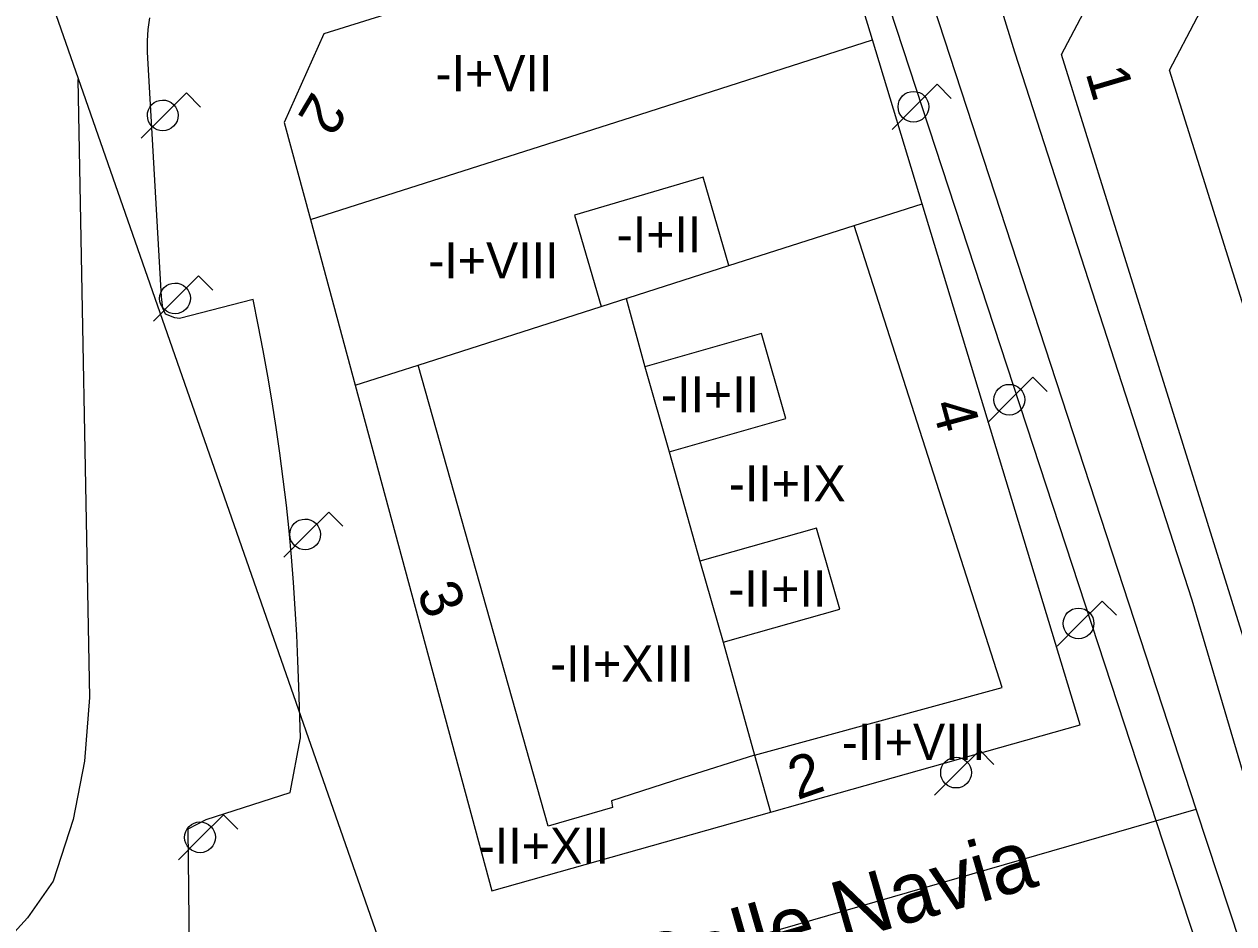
# Model space of a CAD drawing. Extents: x 282771 to 285132, y 4823109 to 4825496.
# Drawn here: x 284837.6 to 284887.8, y 4824137.1 to 4824174.4 of the extents above; entities that cross this region are included whole.
import ezdxf

# ---------------------------------------------------------------- set-up
doc = ezdxf.new("R2010")
doc.units = 0
for name, color, linetype in [('ACERA-BORDILLO', 7, 'Continuous'), ('CALLE-EJE', 7, 'Continuous'), ('CALLE-TEXTO', 7, 'Continuous'), ('EDIFICIO', 7, 'Continuous'), ('FAROLA', 7, 'Continuous'), ('INTERIOR-EDIFICIO', 7, 'Continuous'), ('MEDIANERA', 7, 'Continuous'), ('NUM-LOCAL', 7, 'Continuous'), ('NUM-PORTAL', 7, 'Continuous'), ('SENAL-VIARIA', 7, 'Continuous'), ('TXT-ALTURA-EDIFICIO', 7, 'Continuous')]:
    doc.layers.add(name, color=color, linetype=linetype)

msp = doc.modelspace()

# ---------------------------------------------------------------- linework, layer by layer
at = {"layer": 'ACERA-BORDILLO'}
for points in [[(284891.08, 4824133.578), (284886.07, 4824150.509), (284878.72, 4824173.239), (284876.042, 4824181.904), (284875.907, 4824182.424), (284875.816, 4824182.972), (284875.776, 4824183.541), (284875.792, 4824184.127), (284875.866, 4824184.72), (284876.002, 4824185.312), (284876.199, 4824185.893), (284876.456, 4824186.453), (284876.769, 4824186.984), (284877.133, 4824187.478), (284877.541, 4824187.928), (284877.985, 4824188.328), (284878.457, 4824188.675), (284878.947, 4824188.968), (284879.449, 4824189.207), (284879.953, 4824189.392), (284891.08, 4824192.939)], [(284871.639, 4824180.837), (284891.08, 4824121.51)], [(284844.49, 4824134.704), (284844.414, 4824141.025), (284845.16, 4824141.416), (284848.65, 4824142.538), (284849.07, 4824144.798), (284849.01, 4824146.928), (284848.97, 4824147.998), (284848.92, 4824149.078), (284848.86, 4824150.158), (284848.79, 4824151.238), (284848.7, 4824152.308), (284848.6, 4824153.388), (284848.49, 4824154.458), (284848.36, 4824155.528), (284848.22, 4824156.608), (284848.07, 4824157.668), (284847.9, 4824158.738), (284847.72, 4824159.808), (284847.53, 4824160.868), (284847.32, 4824161.928), (284847.11, 4824162.988), (284844.06, 4824162.198), (284843.86, 4824162.228), (284843.47, 4824162.368), (284843.36, 4824162.618), (284843.31, 4824163.088), (284842.734, 4824173.242), (284842.726, 4824173.708), (284842.755, 4824174.186), (284842.824, 4824174.669)]]:
    msp.add_lwpolyline(points, dxfattribs=at)
at = {"layer": 'CALLE-EJE'}
for points in [[(284886.24, 4824141.849), (284870.93, 4824188.679)], [(284837.7, 4824178.338), (284853.704, 4824132.456)], [(284853.704, 4824132.456), (284886.24, 4824141.849)], [(284906.399, 4824080.808), (284886.24, 4824141.849)]]:
    msp.add_lwpolyline(points, dxfattribs=at)
at = {"layer": 'EDIFICIO'}
for points in [[(284888.73, 4824147.259), (284880.65, 4824173.139), (284887.33, 4824185.809), (284891.08, 4824186.899), (284905.88, 4824191.179)], [(284851.35, 4824159.428), (284857.02, 4824138.458), (284881.43, 4824145.348), (284874.87, 4824166.949), (284872.81, 4824173.749), (284871.58, 4824177.799), (284867.94, 4824179.589), (284850.05, 4824173.998), (284848.4, 4824170.328), (284849.49, 4824166.298), (284851.35, 4824159.428)]]:
    msp.add_lwpolyline(points, dxfattribs=at)
at = {"layer": 'FAROLA'}
for p, q in [((284875.491, 4824171.908), (284874.551, 4824170.978)), ((284876.081, 4824171.318), (284875.491, 4824171.908)), ((284844.34, 4824171.548), (284843.4, 4824170.618)), ((284844.93, 4824170.958), (284844.34, 4824171.548)), ((284843.4, 4824170.618), (284842.47, 4824169.678)), ((284874.551, 4824170.978), (284873.621, 4824170.038)), ((284844.85, 4824163.958), (284843.91, 4824163.028)), ((284845.44, 4824163.368), (284844.85, 4824163.958)), ((284843.91, 4824163.028), (284842.98, 4824162.088)), ((284879.468, 4824159.756), (284878.528, 4824158.826)), ((284880.058, 4824159.166), (284879.468, 4824159.756)), ((284878.528, 4824158.826), (284877.598, 4824157.886)), ((284850.25, 4824154.168), (284849.31, 4824153.238)), ((284850.84, 4824153.578), (284850.25, 4824154.168)), ((284849.31, 4824153.238), (284848.38, 4824152.298)), ((284882.34, 4824150.476), (284881.4, 4824149.546)), ((284882.93, 4824149.886), (284882.34, 4824150.476)), ((284881.4, 4824149.546), (284880.47, 4824148.606)), ((284877.259, 4824144.29), (284876.319, 4824143.36)), ((284877.849, 4824143.7), (284877.259, 4824144.29)), ((284876.319, 4824143.36), (284875.389, 4824142.42)), ((284845.887, 4824141.605), (284844.947, 4824140.675)), ((284846.477, 4824141.015), (284845.887, 4824141.605)), ((284844.947, 4824140.675), (284844.017, 4824139.735))]:
    msp.add_line(p, q, dxfattribs=at)
for centre in [(284874.511, 4824170.978), (284878.488, 4824158.826), (284881.36, 4824149.546), (284876.279, 4824143.36)]:
    msp.add_circle(centre, 0.638, dxfattribs=at)
for centre, major_axis in [((284843.36, 4824170.618), (0.349, 0.533)), ((284843.87, 4824163.028), (0.35, 0.533)), ((284849.27, 4824153.238), (0.35, 0.533)), ((284844.907, 4824140.675), (0.35, 0.533))]:
    msp.add_ellipse(centre, major_axis=major_axis, ratio=0.999978, dxfattribs=at)
at = {"layer": 'INTERIOR-EDIFICIO'}
for points in [[(284861.552, 4824162.69), (284866.857, 4824164.387), (284865.78, 4824168.059), (284860.44, 4824166.478), (284861.552, 4824162.69)], [(284869.21, 4824158.048), (284868.21, 4824161.568), (284863.37, 4824160.188), (284864.37, 4824156.668), (284869.21, 4824158.048)], [(284871.45, 4824150.138), (284870.49, 4824153.498), (284865.65, 4824152.128), (284866.61, 4824148.768), (284871.45, 4824150.138)]]:
    msp.add_lwpolyline(points, dxfattribs=at)
at = {"layer": 'MEDIANERA'}
for p, q in [((284872.048, 4824166.046), (284874.87, 4824166.949)), ((284866.857, 4824164.387), (284872.048, 4824166.046)), ((284853.966, 4824160.265), (284861.552, 4824162.69)), ((284862.593, 4824163.023), (284863.37, 4824160.188)), ((284851.35, 4824159.428), (284853.966, 4824160.265)), ((284864.37, 4824156.668), (284865.65, 4824152.128)), ((284866.61, 4824148.768), (284867.91, 4824144.078)), ((284867.91, 4824144.078), (284868.58, 4824141.718))]:
    msp.add_line(p, q, dxfattribs=at)
for points in [[(284892.69, 4824148.409), (284891.08, 4824153.539), (284885.14, 4824172.489), (284889.73, 4824181.249), (284891.08, 4824181.669), (284907.39, 4824186.789)], [(284849.49, 4824166.298), (284862.81, 4824170.549), (284872.81, 4824173.749)], [(284867.91, 4824144.078), (284878.19, 4824146.888), (284872.048, 4824166.046)], [(284867.91, 4824144.078), (284864.94, 4824143.138), (284861.98, 4824142.188), (284862.03, 4824141.908), (284859.36, 4824141.138), (284853.966, 4824160.265)]]:
    msp.add_lwpolyline(points, dxfattribs=at)
at = {"layer": 'SENAL-VIARIA'}
msp.add_lwpolyline([(284839.831, 4824172.109), (284840.32, 4824146.477), (284840.116, 4824143.839), (284839.65, 4824141.413), (284838.811, 4824138.863), (284837.754, 4824137.34), (284836.106, 4824135.536), (284833.993, 4824134.168), (284831.755, 4824133.141)], dxfattribs=at)

# ---------------------------------------------------------------- texts
at = {"layer": 'CALLE-TEXTO'}
msp.add_text('Calle Navia', height=2.5, rotation=16.1018, dxfattribs=at).set_placement((284863.345, 4824133.939))
at = {"layer": 'NUM-LOCAL'}
for s, rotation, p in [('2', 239.3002, (284849.586, 4824171.669)), ('4', 285.2352, (284875.251, 4824158.621)), ('2', 19.1006, (284869.693, 4824142.215))]:
    msp.add_text(s, height=1.75, rotation=rotation, dxfattribs=at).set_placement(p)
at = {"layer": 'NUM-PORTAL'}
for s, rotation, p in [('1', 286.4788, (284881.641, 4824172.389)), ('3', 292.7344, (284853.872, 4824150.843))]:
    msp.add_text(s, height=1.75, rotation=rotation, dxfattribs=at).set_placement(p)
at = {"layer": 'TXT-ALTURA-EDIFICIO'}
for s, p in [('-I+VII', (284854.678, 4824171.618)), ('-I+II', (284862.196, 4824164.938)), ('-I+VIII', (284854.377, 4824163.858)), ('-II+II', (284864.036, 4824158.298)), ('-II+IX', (284866.85, 4824154.608)), ('-II+II', (284866.826, 4824150.248)), ('-II+XIII', (284859.431, 4824147.138)), ('-II+VIII', (284871.537, 4824143.888)), ('-II+XII', (284856.471, 4824139.578))]:
    msp.add_text(s, height=1.5, rotation=0.0006, dxfattribs=at).set_placement(p)

doc.saveas('drawing.dxf')
